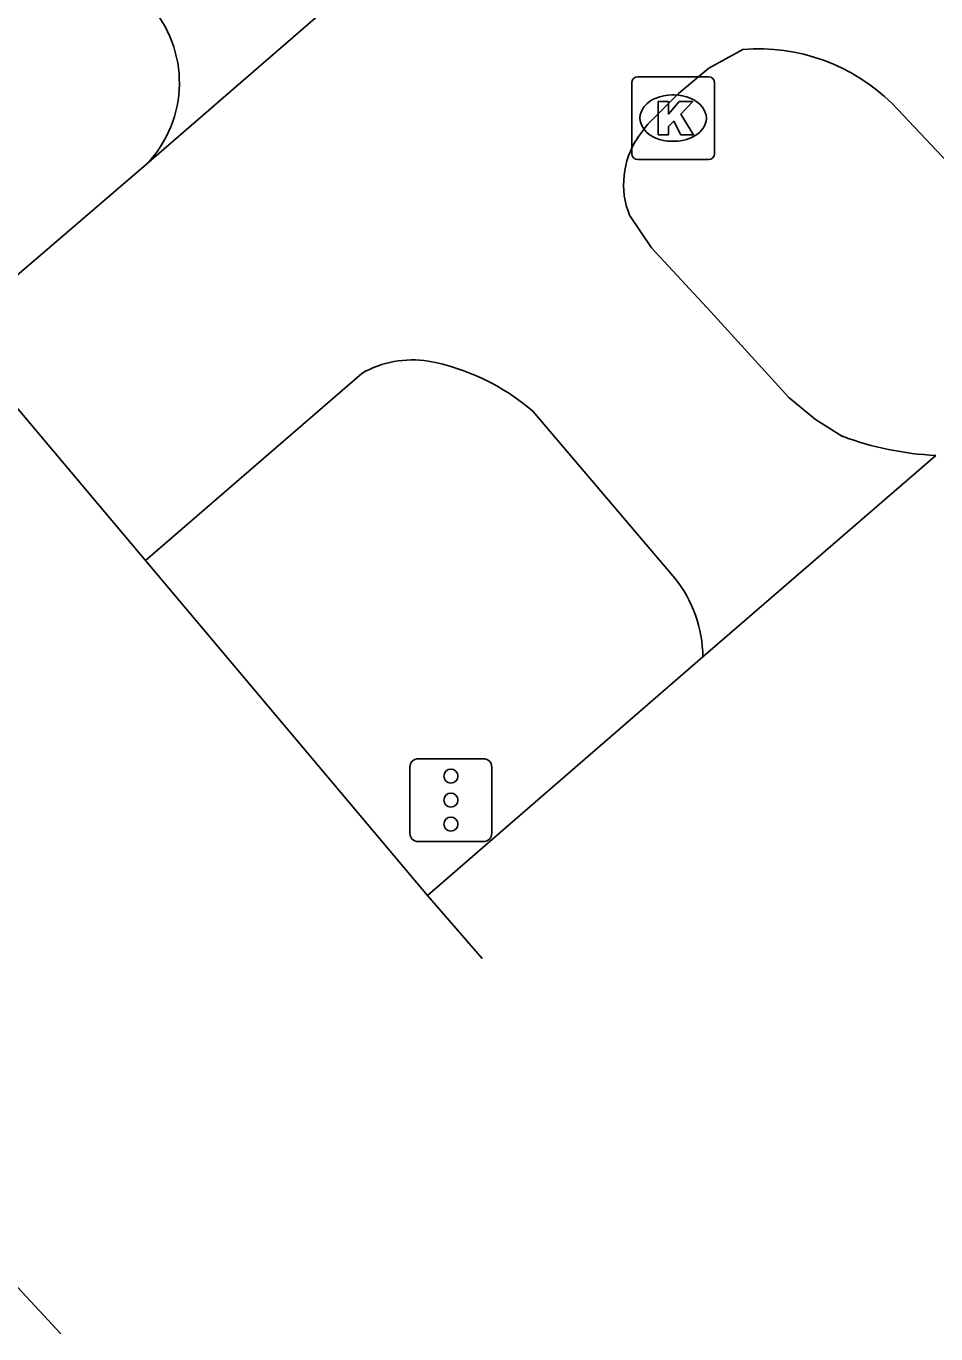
# Model space of a CAD drawing. Extents: x 155018 to 156648, y 383980 to 385733.
# Drawn here: x 156248.81 to 156259.8, y 384349.76 to 384365.56 of the extents above; entities that cross this region are included whole.
import ezdxf

# ---------------------------------------------------------------- set-up
doc = ezdxf.new("R2010")
doc.units = 0
for name, color, linetype in [('IMGEO_Fietspad_gesloten', 7, 'Continuous'), ('IMGEO_Kolk', 7, 'Continuous'), ('IMGEO_OVBaan_gesloten', 7, 'Continuous'), ('IMGEO_Rijbaan_lokaal_gesloten', 7, 'Continuous'), ('IMGEO_Verkeersregelinstallatiepaal', 7, 'Continuous')]:
    doc.layers.add(name, color=color, linetype=linetype)

msp = doc.modelspace()

# ---------------------------------------------------------------- linework, layer by layer
at = {"layer": 'IMGEO_Fietspad_gesloten'}
for points in [[(156254.188, 384367.294), (156250.262, 384363.89)], [(156257.469, 384365.277), (156257.058, 384365.05), (156256.689, 384364.745), (156256.322, 384364.374), (156256.197, 384364.209)], [(156261.58, 384361.913), (156260.349, 384363.485), (156259.271, 384364.623)], [(156250.262, 384363.89), (156248.322, 384362.227)], [(156256.098, 384363.275), (156256.364, 384362.88), (156257.081, 384362.105), (156258.025, 384361.073), (156258.344, 384360.804), (156258.671, 384360.602)], [(156252.864, 384361.363), (156250.249, 384359.103)], [(156256.647, 384358.89), (156256.324, 384359.266), (156254.931, 384360.905)]]:
    msp.add_lwpolyline(points, dxfattribs=at)
for centre, radius, start, end in [((156249.243, 384364.875), 1.417, 315.9767, 42.4892), ((156257.655, 384362.98), 2.305, 45.4802, 94.6251), ((156257.038, 384363.648), 1.011, 146.2678, 201.6312), ((156253.471, 384360.314), 1.212, 80.6951, 120.0527), ((156253.192, 384358.894), 2.659, 49.1431, 79.7017), ((156259.965, 384364.07), 3.701, 249.5313, 267.4392), ((156255.407, 384357.912), 1.579, 0.9401, 38.2607)]:
    msp.add_arc(centre, radius, start, end, dxfattribs=at)
at = {"layer": 'IMGEO_Kolk'}
for p, q in [((156256.2, 384364.947), (156257.052, 384364.947)), ((156256.125, 384364.021), (156256.125, 384364.873)), ((156257.126, 384364.873), (156257.126, 384364.021)), ((156256.613, 384364.727), (156256.638, 384364.727)), ((156256.636, 384364.167), (156256.611, 384364.167)), ((156257.052, 384363.947), (156256.2, 384363.947))]:
    msp.add_line(p, q, dxfattribs=at)
for points in [[(156256.2, 384364.947), (156257.052, 384364.947)], [(156256.125, 384364.021), (156256.125, 384364.873)], [(156257.126, 384364.873), (156257.126, 384364.021)], [(156256.446, 384364.647), (156256.569, 384364.647), (156256.569, 384364.496), (156256.699, 384364.647), (156256.863, 384364.647), (156256.717, 384364.496), (156256.87, 384364.247), (156256.718, 384364.247), (156256.633, 384364.411), (156256.569, 384364.344), (156256.569, 384364.247), (156256.446, 384364.247), (156256.446, 384364.647)], [(156257.052, 384363.947), (156256.2, 384363.947)]]:
    msp.add_lwpolyline(points, dxfattribs=at)
for centre, start, end in [((156256.202, 384364.871), 91.552, 178.448), ((156256.202, 384364.871), 91.552, 178.448), ((156257.05, 384364.871), 1.552, 88.448), ((156257.05, 384364.871), 1.552, 88.448), ((156256.202, 384364.023), 181.552, 268.448), ((156256.202, 384364.023), 181.552, 268.448), ((156257.05, 384364.023), 271.552, 358.448), ((156257.05, 384364.023), 271.552, 358.448)]:
    msp.add_arc(centre, 0.0765, start, end, dxfattribs=at)
for centre, major_axis, ratio, start_param, end_param in [((156256.612, 384364.447), (-0.387, 0.002), 0.722429, 4.712389, 7.853982), ((156256.637, 384364.447), (-0.39, 0.002), 0.717154, 1.570796, 4.712389)]:
    msp.add_ellipse(centre, major_axis=major_axis, ratio=ratio, start_param=start_param, end_param=end_param, dxfattribs=at)
at = {"layer": 'IMGEO_OVBaan_gesloten'}
for points in [[(156250.249, 384359.103), (156247.598, 384362.253)], [(156253.657, 384355.054), (156250.249, 384359.103)], [(156253.657, 384355.054), (156254.318, 384354.295), (156254.318, 384354.295)], [(156248.336, 384350.712), (156249.228, 384349.758)]]:
    msp.add_lwpolyline(points, dxfattribs=at)
at = {"layer": 'IMGEO_Rijbaan_lokaal_gesloten'}
for points in [[(156259.8, 384360.372), (156256.986, 384357.938)], [(156256.986, 384357.938), (156253.657, 384355.054)]]:
    msp.add_lwpolyline(points, dxfattribs=at)
at = {"layer": 'IMGEO_Verkeersregelinstallatiepaal'}
for p, q in [((156253.445, 384355.807), (156253.445, 384356.607)), ((156253.445, 384356.607), (156253.445, 384355.807)), ((156253.545, 384356.707), (156254.335, 384356.707)), ((156254.335, 384356.707), (156253.545, 384356.707)), ((156254.435, 384356.607), (156254.435, 384355.807)), ((156254.435, 384355.807), (156254.435, 384356.607)), ((156254.335, 384355.707), (156253.545, 384355.707)), ((156253.545, 384355.707), (156254.335, 384355.707))]:
    msp.add_line(p, q, dxfattribs=at)
for centre in [(156253.94, 384356.497), (156253.94, 384356.207), (156253.94, 384355.917)]:
    msp.add_circle(centre, 0.085, dxfattribs=at)
for centre, start, end in [((156253.545, 384356.607), 90, 180), ((156253.545, 384356.607), 90, 180), ((156254.335, 384356.607), 0, 90), ((156254.335, 384356.607), 360, 90), ((156253.545, 384355.807), 180, 270), ((156253.545, 384355.807), 180, 270), ((156254.335, 384355.807), 270, 0), ((156254.335, 384355.807), 270, 0)]:
    msp.add_arc(centre, 0.1, start, end, dxfattribs=at)

doc.saveas('drawing.dxf')
